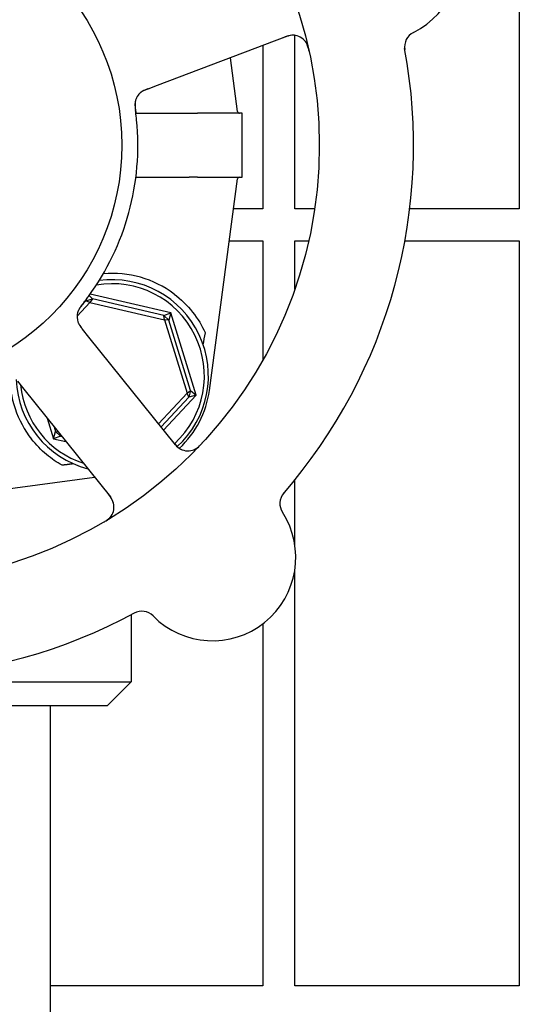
# Model space of a CAD drawing. Header units: inches. Extents: x 18 to 846, y -67 to 561.
# Tile 653 of 656: x 550.5 to 552.45, y 496.04 to 499.88. Entities that reach past the tile are written whole.
import ezdxf

# ---------------------------------------------------------------- set-up
doc = ezdxf.new("R2010")
doc.units = ezdxf.units.IN
doc.header["$LTSCALE"] = 24
doc.header["$MEASUREMENT"] = 0
doc.layers.add('Visible (ANSI)', color=7, linetype='Continuous', lineweight=30)

msp = doc.modelspace()

# ---------------------------------------------------------------- linework, layer by layer
at = {"layer": 'Visible (ANSI)'}
for p, q in [((552.44593, 502.05173), (552.44593, 499.14548)), ((551.03557, 499.62837), (551.53994, 499.81938)), ((551.57093, 499.14548), (551.57093, 499.8228)), ((551.44593, 499.78377), (551.44593, 499.14548)), ((551.34717, 499.52601), (551.31925, 499.7358)), ((550.99827, 499.61425), (551.03557, 499.62837)), ((550.95059, 499.51951), (551.15901, 499.51951)), ((551.36472, 499.51923), (551.19111, 499.51923)), ((551.36472, 499.26923), (551.36472, 499.51923)), ((550.95059, 499.26895), (551.15901, 499.26895)), ((551.19111, 499.26923), (551.36472, 499.26923)), ((551.23736, 498.43757), (551.34717, 499.26245)), ((551.44593, 499.14548), (551.3316, 499.14548)), ((551.64775, 499.14548), (551.57093, 499.14548)), ((552.44593, 499.14548), (552.0185, 499.14548)), ((551.31496, 499.02048), (551.44593, 499.02048)), ((551.44593, 499.02048), (551.44593, 498.55577)), ((551.57093, 498.83252), (551.57093, 499.02048)), ((551.57093, 499.02048), (551.62456, 499.02048)), ((551.99953, 499.02048), (552.44593, 499.02048)), ((552.44593, 499.02048), (552.44593, 496.11423)), ((550.76818, 498.80741), (550.78099, 498.79442)), ((551.08745, 498.73956), (550.77189, 498.81256)), ((550.72135, 498.72745), (550.77103, 498.78068)), ((550.7551, 498.78652), (550.7408, 498.77119)), ((550.7551, 498.78652), (550.78099, 498.79442)), ((550.7551, 498.78652), (550.75592, 498.79085)), ((550.77103, 498.78068), (550.7551, 498.78652)), ((550.78099, 498.79442), (550.77103, 498.78068)), ((550.77103, 498.78068), (551.06283, 498.71318)), ((551.05991, 498.72989), (550.78099, 498.79442)), ((551.05991, 498.72989), (551.08745, 498.73956)), ((551.05991, 498.72989), (551.0797, 498.71142)), ((551.06283, 498.71318), (551.05991, 498.72989)), ((551.08745, 498.73956), (551.0797, 498.71142)), ((551.18541, 498.41859), (551.08745, 498.73956)), ((551.0797, 498.71142), (551.06283, 498.71318)), ((551.06283, 498.71318), (551.15026, 498.42672)), ((551.16328, 498.4376), (551.0797, 498.71142)), ((550.76748, 498.64559), (550.7425, 498.67671)), ((551.105, 498.22493), (550.76748, 498.64559)), ((550.48903, 498.47331), (550.51399, 498.4422)), ((550.51399, 498.4422), (550.85151, 498.02154)), ((551.15026, 498.42672), (551.03885, 498.30736)), ((551.15026, 498.42672), (551.16328, 498.4376)), ((551.15718, 498.41123), (551.15026, 498.42672)), ((551.16328, 498.4376), (551.15718, 498.41123)), ((551.16328, 498.4376), (551.18541, 498.41859)), ((551.04873, 498.29505), (551.15718, 498.41123)), ((551.05861, 498.28274), (551.18541, 498.41859)), ((551.18541, 498.41859), (551.15718, 498.41123)), ((550.60518, 498.32855), (550.62948, 498.24891)), ((550.62948, 498.24891), (550.63723, 498.27704)), ((550.63154, 498.29569), (550.63723, 498.27704)), ((550.63723, 498.27704), (550.64735, 498.27599)), ((550.65702, 498.25857), (550.63723, 498.27704)), ((550.65702, 498.25857), (550.62948, 498.24891)), ((550.62948, 498.24891), (550.6781, 498.23766)), ((550.65582, 498.26542), (550.65702, 498.25857)), ((550.65702, 498.25857), (550.6623, 498.25735)), ((549.95847, 497.98798), (550.78965, 498.09863)), ((551.57093, 497.83155), (551.57093, 498.08825)), ((551.57093, 496.11423), (551.57093, 497.73952)), ((550.93222, 497.5619), (550.93222, 497.30048)), ((551.44593, 497.52684), (551.44593, 496.11423)), ((548.98472, 497.30048), (550.93222, 497.30048)), ((550.83847, 497.20673), (550.93222, 497.30048)), ((550.83847, 497.20673), (549.07847, 497.20673)), ((550.61597, 497.20673), (550.61597, 495.43173)), ((551.44593, 496.11423), (550.61597, 496.11423)), ((552.44593, 496.11423), (551.57093, 496.11423))]:
    msp.add_line(p, q, dxfattribs=at)
for radius in [1.7075, 0.9375]:
    msp.add_circle((549.95847, 499.39423), radius, dxfattribs=at)
for centre, radius, start, end in [((551.88729, 500.12468), 0.325, 296.66113, 104.82247), ((551.56207, 499.76093), 0.0625, 12.88035, 110.7418), ((552.06116, 499.77838), 0.0625, 116.66113, 190.3534), ((549.95847, 499.39423), 2.075, 318.99965, 10.48395), ((551.00925, 499.55157), 0.0625, 128.31583, 168.22862), ((551.35492, 499.52704), 0.00781, 187.58266, 270), ((549.95847, 499.39423), 1, 323.83299, 5.65061), ((551.35492, 499.26142), 0.00781, 90, 172.41734), ((550.85847, 498.49423), 0.4, 52.97261, 94.99892), ((550.85847, 498.49423), 0.35938, 312.5485, 99.97535), ((550.85847, 498.49423), 0.375, 312.58331, 97.82604), ((550.78381, 498.72511), 0.0625, 161.2706, 202.30345), ((550.85847, 498.49423), 0.4, 179.10653, 218.18136), ((550.85847, 498.49423), 0.375, 182.20116, 255.29323), ((550.85847, 498.49423), 0.35938, 185.69755, 251.78605), ((550.86564, 498.48705), 0.375, 312.75403, 352.41734), ((551.15375, 498.26404), 0.0625, 218.7418, 316.60325), ((551.57484, 497.99557), 0.0625, 139.1302, 212.82247), ((550.80276, 497.98242), 0.0625, 300.88035, 38.7418), ((551.2492, 497.78553), 0.325, 224.66113, 32.82247), ((550.97358, 497.51316), 0.0625, 44.66113, 118.3534), ((549.95847, 499.39423), 2.075, 246.99965, 298.48395)]:
    msp.add_arc(centre, radius, start, end, dxfattribs=at)
msp.add_ellipse((551.45642, 501.50406), major_axis=(-0.57653, -4.33091), ratio=0.0429148, start_param=0.8462542, end_param=0.8607442, dxfattribs=at)
for points, knots in [([(551.56991, 499.82293), (551.56924, 499.82301), (551.56841, 499.82308), (551.56504, 499.8233), (551.56255, 499.82332), (551.55567, 499.82272), (551.5514, 499.82204), (551.54326, 499.82004), (551.53947, 499.81891), (551.53389, 499.817), (551.53222, 499.81641), (551.52857, 499.81507), (551.52657, 499.81431), (551.52459, 499.81356)], [0.11682073, 0.11682073, 0.11682073, 0.11682073, 0.13209763, 0.13209763, 0.17640845, 0.17640845, 0.22121696, 0.22121696, 0.25582457, 0.25582457, 0.27005755, 0.27005755, 0.2865375, 0.2865375, 0.2865375, 0.2865375]), ([(551.62614, 499.76088), (551.62596, 499.76168), (551.62579, 499.76247), (551.62504, 499.76581), (551.62442, 499.76845), (551.62313, 499.77329), (551.6225, 499.7755), (551.62098, 499.78029), (551.62004, 499.7829), (551.61838, 499.78701), (551.61764, 499.78866), (551.61615, 499.79172), (551.61539, 499.79313), (551.61379, 499.79585), (551.61295, 499.79714), (551.61185, 499.79869), (551.61153, 499.79914), (551.61126, 499.79949)], [0, 0, 0, 0, 0.00673636, 0.00673636, 0.02806078, 0.02806078, 0.0453371, 0.0453371, 0.06652159, 0.06652159, 0.08352226, 0.08352226, 0.10158901, 0.10158901, 0.12223493, 0.12223493, 0.13206643, 0.13206643, 0.13206643, 0.13206643]), ([(550.99052, 499.61127), (550.98955, 499.61088), (550.98856, 499.61047), (550.98474, 499.60885), (550.98185, 499.6075), (550.97657, 499.60465), (550.97412, 499.60312), (550.97049, 499.60052), (550.96917, 499.59948), (550.96743, 499.59799), (550.96692, 499.59754), (550.96635, 499.59702), (550.96624, 499.59692), (550.96614, 499.59682)], [0.016833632, 0.016833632, 0.016833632, 0.016833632, 0.024996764, 0.024996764, 0.048690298, 0.048690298, 0.071674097, 0.071674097, 0.086017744, 0.086017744, 0.092484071, 0.092484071, 0.093980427, 0.093980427, 0.093980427, 0.093980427]), ([(550.99812, 499.61419), (550.99721, 499.61384), (550.99629, 499.61349), (550.99451, 499.61282), (550.99364, 499.61248), (550.99111, 499.61151), (550.9895, 499.61087), (550.98692, 499.60981), (550.98591, 499.60938), (550.98204, 499.60768), (550.97966, 499.60649), (550.97612, 499.60452), (550.97439, 499.60344), (550.97191, 499.60169), (550.97125, 499.60119), (550.97029, 499.60045), (550.96993, 499.60016), (550.96977, 499.60003), (550.96975, 499.60001), (550.96975, 499.60001)], [0, 0, 0, 0, 0.00805947, 0.00805947, 0.01607833, 0.01607833, 0.0318321, 0.0318321, 0.04288224, 0.04288224, 0.07619177, 0.07619177, 0.108399, 0.108399, 0.1204764, 0.1204764, 0.12953115, 0.12953115, 0.13163231, 0.13163231, 0.13163231, 0.13163231]), ([(550.94824, 499.56517), (550.94824, 499.56517), (550.94822, 499.56509), (550.94814, 499.56471), (550.94805, 499.56425), (550.94782, 499.56296), (550.94767, 499.56206), (550.94732, 499.55926), (550.94714, 499.55713), (550.94706, 499.55318), (550.94707, 499.5515), (550.94719, 499.54842), (550.94727, 499.54708), (550.94753, 499.54353), (550.94776, 499.54123), (550.94832, 499.53651), (550.94865, 499.53403), (550.94905, 499.53111), (550.94913, 499.53056), (550.9492, 499.53002)], [0.07093315, 0.07093315, 0.07093315, 0.07093315, 0.07636582, 0.07636582, 0.08666451, 0.08666451, 0.09983227, 0.09983227, 0.12422951, 0.12422951, 0.14000403, 0.14000403, 0.15098746, 0.15098746, 0.16837573, 0.16837573, 0.18725581, 0.18725581, 0.19162474, 0.19162474, 0.19162474, 0.19162474]), ([(550.94969, 499.5705), (550.94954, 499.56999), (550.94939, 499.56946), (550.94901, 499.56798), (550.94877, 499.56694), (550.94846, 499.56521), (550.94838, 499.56475), (550.9481, 499.56291), (550.9479, 499.56131), (550.94764, 499.55784), (550.94756, 499.55609), (550.94752, 499.55279), (550.94753, 499.55135), (550.94764, 499.54727), (550.94781, 499.54438), (550.94824, 499.53899), (550.94849, 499.53647), (550.94914, 499.53073), (550.94956, 499.52751), (550.95007, 499.52352), (550.95017, 499.52274), (550.95027, 499.52197)], [0.13529987, 0.13529987, 0.13529987, 0.13529987, 0.15041628, 0.15041628, 0.17862374, 0.17862374, 0.18801436, 0.18801436, 0.213705, 0.213705, 0.23365386, 0.23365386, 0.24706171, 0.24706171, 0.26969874, 0.26969874, 0.28871803, 0.28871803, 0.31389263, 0.31389263, 0.31994869, 0.31994869, 0.31994869, 0.31994869]), ([(550.95361, 499.49269), (550.95266, 499.50225), (550.9513, 499.51415), (550.95003, 499.52384), (550.94974, 499.52606), (550.94947, 499.52809), (550.94922, 499.52993)], [0, 0, 0, 0, 0.41999651, 0.41999651, 0.41999651, 0.51583384, 0.51583384, 0.51583384, 0.51583384]), ([(551.15901, 499.51951), (551.1591, 499.51951), (551.15919, 499.51951), (551.15955, 499.51951), (551.15982, 499.51951), (551.16049, 499.51951), (551.1609, 499.51951), (551.16248, 499.5195), (551.16365, 499.51949), (551.1675, 499.51946), (551.17001, 499.51943), (551.17412, 499.51937), (551.1754, 499.51935), (551.17664, 499.51934)], [0.065326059, 0.065326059, 0.065326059, 0.065326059, 0.065886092, 0.065886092, 0.067505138, 0.067505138, 0.069967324, 0.069967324, 0.077104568, 0.077104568, 0.093330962, 0.093330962, 0.101340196, 0.101340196, 0.101340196, 0.101340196]), ([(551.17664, 499.26913), (551.17248, 499.26906), (551.16804, 499.26899), (551.16248, 499.26896), (551.16178, 499.26896), (551.16072, 499.26895), (551.16034, 499.26895), (551.15973, 499.26895), (551.1595, 499.26895), (551.15918, 499.26895), (551.15909, 499.26895), (551.15901, 499.26895)], [0.027184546, 0.027184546, 0.027184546, 0.027184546, 0.056924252, 0.056924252, 0.061161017, 0.061161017, 0.063446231, 0.063446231, 0.064876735, 0.064876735, 0.065401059, 0.065401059, 0.065401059, 0.065401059]), ([(550.74301, 498.77416), (550.74795, 498.78043), (550.75486, 498.78937), (550.76079, 498.79734), (550.76252, 498.79967), (550.76419, 498.80193), (550.76577, 498.80409)], [0.48416631, 0.48416631, 0.48416631, 0.48416631, 0.88318571, 0.88318571, 0.88318571, 1, 1, 1, 1]), ([(551.09934, 498.81357), (551.12591, 498.79353), (551.15082, 498.76924), (551.19234, 498.71706), (551.2089, 498.68914), (551.22106, 498.66312), (551.2213, 498.66261), (551.22154, 498.66209)], [2.42631602, 2.42631602, 2.42631602, 2.42631602, 2.67966729, 2.67966729, 2.93613935, 2.93613935, 2.94129083, 2.94129083, 2.94129083, 2.94129083]), ([(550.74801, 498.78054), (550.74601, 498.77796), (550.744, 498.7754), (550.74038, 498.77065), (550.73875, 498.76846), (550.73578, 498.76431), (550.73441, 498.76233), (550.73225, 498.75904), (550.73138, 498.75767), (550.72955, 498.75465), (550.72865, 498.75306), (550.72711, 498.75017), (550.72648, 498.74887), (550.72511, 498.74586), (550.72451, 498.74432), (550.72357, 498.74158), (550.72321, 498.74033), (550.72293, 498.73926)], [0, 0, 0, 0, 0.0253292, 0.0253292, 0.04592782, 0.04592782, 0.06431613, 0.06431613, 0.07801539, 0.07801539, 0.09688899, 0.09688899, 0.11755369, 0.11755369, 0.15067695, 0.15067695, 0.17984281, 0.17984281, 0.17984281, 0.17984281]), ([(550.743, 498.77415), (550.74244, 498.77344), (550.74189, 498.77274), (550.74076, 498.77131), (550.74019, 498.77059), (550.73813, 498.76795), (550.73662, 498.76596), (550.73373, 498.762), (550.73234, 498.75997), (550.73035, 498.75685), (550.72963, 498.75567), (550.72802, 498.75286), (550.72723, 498.75133), (550.7261, 498.74894), (550.72569, 498.74798), (550.72494, 498.7461), (550.72461, 498.74518), (550.72438, 498.74449), (550.72434, 498.74437), (550.72434, 498.74437)], [0, 0, 0, 0, 0.00712604, 0.00712604, 0.01419238, 0.01419238, 0.03284312, 0.03284312, 0.05207098, 0.05207098, 0.06472354, 0.06472354, 0.08419423, 0.08419423, 0.09866358, 0.09866358, 0.11516786, 0.11516786, 0.12167905, 0.12167905, 0.12167905, 0.12167905]), ([(550.72366, 498.70811), (550.72374, 498.70784), (550.72383, 498.70755), (550.72418, 498.70645), (550.72447, 498.70557), (550.72538, 498.70309), (550.72607, 498.70143), (550.72833, 498.69659), (550.73021, 498.69333), (550.73397, 498.68767), (550.73581, 498.68519), (550.73763, 498.68285)], [0.094581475, 0.094581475, 0.094581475, 0.094581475, 0.097636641, 0.097636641, 0.105884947, 0.105884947, 0.120706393, 0.120706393, 0.149460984, 0.149460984, 0.172558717, 0.172558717, 0.172558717, 0.172558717]), ([(550.72561, 498.7023), (550.72561, 498.7023), (550.72561, 498.7023), (550.72562, 498.70227), (550.72565, 498.7022), (550.72577, 498.7019), (550.72589, 498.70161), (550.72646, 498.70025), (550.72727, 498.69847), (550.72856, 498.69606), (550.7289, 498.69545), (550.73082, 498.69213), (550.73271, 498.68932), (550.73628, 498.68457), (550.73742, 498.68311), (550.73923, 498.68081), (550.73986, 498.68002), (550.74114, 498.67841), (550.74181, 498.67758), (550.74247, 498.67676)], [0.05598665, 0.05598665, 0.05598665, 0.05598665, 0.05687301, 0.05687301, 0.0600697, 0.0600697, 0.06858049, 0.06858049, 0.09786867, 0.09786867, 0.10758076, 0.10758076, 0.14991049, 0.14991049, 0.16694482, 0.16694482, 0.17567446, 0.17567446, 0.18444701, 0.18444701, 0.18444701, 0.18444701]), ([(550.66289, 498.1453), (550.64298, 498.15646), (550.62217, 498.17047), (550.58112, 498.20466), (550.56105, 498.22534), (550.54404, 498.24697)], [0.49640247, 0.49640247, 0.49640247, 0.49640247, 0.68798762, 0.68798762, 0.89549896, 0.89549896, 0.89549896, 0.89549896]), ([(551.09468, 498.23778), (551.09507, 498.2373), (551.09546, 498.23682), (551.09674, 498.23522), (551.09763, 498.23412), (551.10191, 498.22889), (551.10532, 498.22497), (551.11104, 498.21912), (551.11356, 498.21682), (551.12023, 498.21142), (551.12468, 498.20874), (551.1279, 498.20715), (551.12822, 498.207), (551.1285, 498.20687)], [0, 0, 0, 0, 0.00480624, 0.00480624, 0.01589597, 0.01589597, 0.05833406, 0.05833406, 0.09384639, 0.09384639, 0.15340885, 0.15340885, 0.16065924, 0.16065924, 0.16065924, 0.16065924]), ([(551.17664, 498.20589), (551.17716, 498.2061), (551.17782, 498.20639), (551.18009, 498.20743), (551.18186, 498.20834), (551.18532, 498.21045), (551.18684, 498.21145), (551.19039, 498.214), (551.19254, 498.21568), (551.19645, 498.21902), (551.19826, 498.22068), (551.20195, 498.2242), (551.20383, 498.22611), (551.20674, 498.22917), (551.20783, 498.23033), (551.20894, 498.23153)], [0.10313051, 0.10313051, 0.10313051, 0.10313051, 0.11603194, 0.11603194, 0.14472131, 0.14472131, 0.16305353, 0.16305353, 0.18481803, 0.18481803, 0.20320408, 0.20320408, 0.22373688, 0.22373688, 0.23709216, 0.23709216, 0.23709216, 0.23709216]), ([(550.86415, 497.99414), (550.86401, 497.9948), (550.86383, 497.9956), (550.86299, 497.99888), (550.86224, 498.00126), (550.85955, 498.00761), (550.85758, 498.01146), (550.85317, 498.01858), (550.85092, 498.02184), (550.84738, 498.02656), (550.8463, 498.02796), (550.8439, 498.03102), (550.84256, 498.03269), (550.84123, 498.03434)], [0.11682073, 0.11682073, 0.11682073, 0.11682073, 0.13209763, 0.13209763, 0.17640845, 0.17640845, 0.22121696, 0.22121696, 0.25582457, 0.25582457, 0.27005755, 0.27005755, 0.2865375, 0.2865375, 0.2865375, 0.2865375]), ([(550.82251, 497.92148), (550.82321, 497.9219), (550.82391, 497.92231), (550.82686, 497.92405), (550.82917, 497.92546), (550.83338, 497.92817), (550.83529, 497.92946), (550.83937, 497.93239), (550.84156, 497.93408), (550.84496, 497.93693), (550.8463, 497.93815), (550.84875, 497.94051), (550.84986, 497.94167), (550.85195, 497.94403), (550.85292, 497.94523), (550.85405, 497.94675), (550.85438, 497.9472), (550.85463, 497.94757)], [0, 0, 0, 0, 0.00673636, 0.00673636, 0.02806078, 0.02806078, 0.0453371, 0.0453371, 0.06652159, 0.06652159, 0.08352226, 0.08352226, 0.10158901, 0.10158901, 0.12223493, 0.12223493, 0.13206643, 0.13206643, 0.13206643, 0.13206643])]:
    msp.add_open_spline(points, degree=3, knots=knots, dxfattribs=at)
for points in [[(551.17664, 499.51934), (551.18147, 499.51926), (551.18629, 499.51923), (551.19111, 499.51923)], [(551.19111, 499.26923), (551.18613, 499.26923), (551.1813, 499.26919), (551.17664, 499.26913)]]:
    msp.add_open_spline(points, degree=3, dxfattribs=at)
msp.add_rational_spline([(550.70752, 498.15095), (550.68518, 498.14813), (550.66289, 498.1453)], [0.999969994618, 0.999969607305, 0.999970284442], degree=2, dxfattribs=at)

doc.saveas('drawing.dxf')
